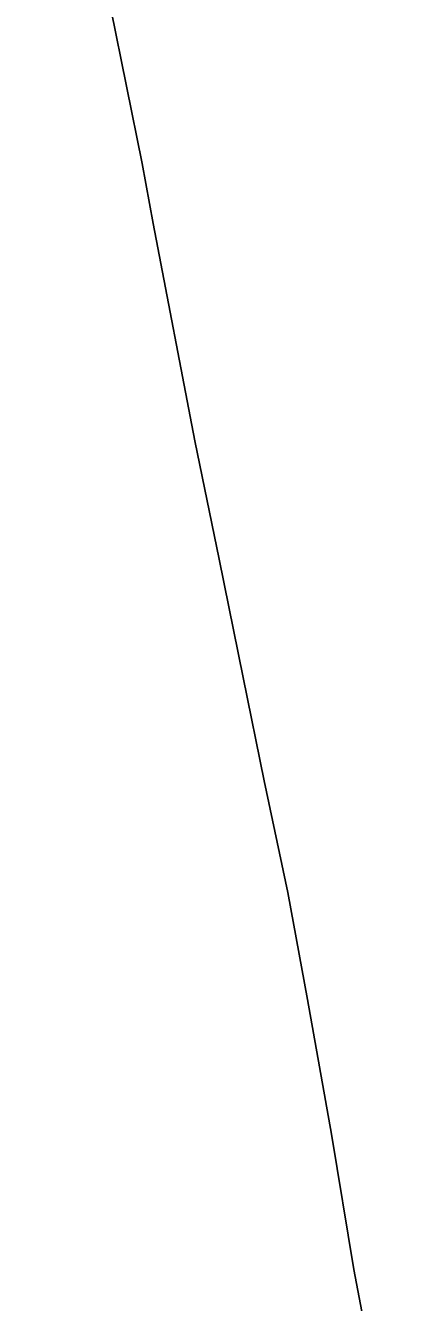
# Model space of a CAD drawing. Extents: x 0 to 34, y 0 to 22.
# Drawn here: x 5.3098 to 5.3265, y 15.0428 to 15.099 of the extents above; entities that cross this region are included whole.
import ezdxf

# ---------------------------------------------------------------- set-up
doc = ezdxf.new("R2010")
doc.units = 0
doc.layers.add('GM_X_State_Route', color=7, linetype='Continuous')

msp = doc.modelspace()

# ---------------------------------------------------------------- linework, layer by layer
at = {"layer": 'GM_X_State_Route'}
for points in [[(5.322179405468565, 15.056156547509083), (5.321317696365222, 15.060850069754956), (5.32027668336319, 15.065765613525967), (5.319350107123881, 15.070313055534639), (5.31829169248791, 15.075509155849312), (5.3172338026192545, 15.080705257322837), (5.315394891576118, 15.090258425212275), (5.314911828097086, 15.092893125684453), (5.313535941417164, 15.099699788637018), (5.313169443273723, 15.10190786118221), (5.312716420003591, 15.10451566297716), (5.312014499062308, 15.108035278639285), (5.311750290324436, 15.109360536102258), (5.310105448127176, 15.117050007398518), (5.3097858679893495, 15.118545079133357)], [(5.326527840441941, 15.031651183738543), (5.326405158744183, 15.03240889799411), (5.325316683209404, 15.038512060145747), (5.3242076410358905, 15.044287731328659), (5.323235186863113, 15.050231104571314), (5.322179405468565, 15.056156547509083)]]:
    msp.add_lwpolyline(points, dxfattribs=at)

doc.saveas('drawing.dxf')
